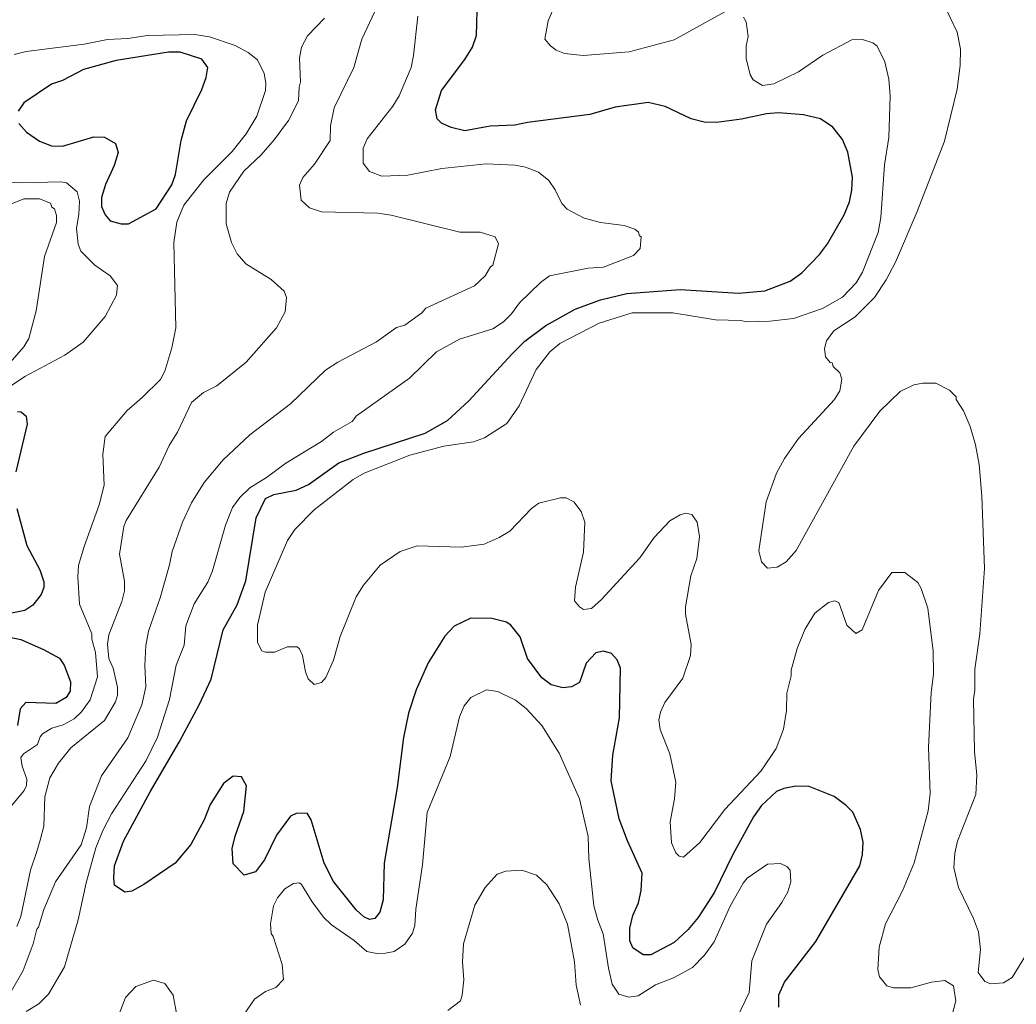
# Model space of a CAD drawing. Extents: x 598.3 to 623.2, y 6902.2 to 6930.1.
# Drawn here: x 618.452 to 620.152, y 6919.029 to 6920.708 of the extents above; entities that cross this region are included whole.
import ezdxf

# ---------------------------------------------------------------- set-up
doc = ezdxf.new("R2010")
doc.units = 0
doc.header["$LTSCALE"] = 0.032
doc.layers.add('1', color=7, linetype='Continuous', lineweight=25)
doc.layers.add('2', color=7, linetype='Continuous', lineweight=13)

msp = doc.modelspace()

# ---------------------------------------------------------------- linework, layer by layer
at = {"layer": '1'}
for points in [[(618.8695, 6919.275), (618.854, 6919.2547), (618.8346, 6919.249), (618.8159, 6919.2683), (618.8144, 6919.2944), (618.8191, 6919.3152), (618.8338, 6919.3576), (618.8385, 6919.4012), (618.8299, 6919.4164), (618.8157, 6919.4178), (618.7996, 6919.4054), (618.7766, 6919.3693), (618.7662, 6919.3436), (618.7435, 6919.3013), (618.7169, 6919.2697), (618.6632, 6919.2328), (618.643, 6919.2215), (618.6311, 6919.2198), (618.6135, 6919.2317), (618.612, 6919.2439), (618.6136, 6919.265), (618.6288, 6919.3069), (618.6742, 6919.3913), (618.7238, 6919.4758), (618.7581, 6919.5395), (618.7782, 6919.5831), (618.7987, 6919.6674), (618.8224, 6919.7102), (618.8374, 6919.7509), (618.855, 6919.8583), (618.8712, 6919.8916), (618.885, 6919.8981), (618.9235, 6919.9056), (618.9445, 6919.9154), (618.9959, 6919.9523), (619.0385, 6919.9687), (619.1432, 6920.0027), (619.1814, 6920.0243), (619.218, 6920.0581), (619.2916, 6920.1382), (619.3137, 6920.1594), (619.3491, 6920.1866), (619.3992, 6920.214), (619.4428, 6920.23), (619.4875, 6920.2412), (619.5785, 6920.2478), (619.6781, 6920.2413), (619.7228, 6920.2454), (619.766, 6920.2622), (619.7859, 6920.2762), (619.8162, 6920.3074), (619.8298, 6920.3256), (619.8582, 6920.3749), (619.8675, 6920.397), (619.8715, 6920.4174), (619.8723, 6920.4391), (619.8643, 6920.4822), (619.8553, 6920.5035), (619.8389, 6920.5248), (619.8179, 6920.5387), (619.7889, 6920.5456), (619.7465, 6920.5488), (619.7258, 6920.5472), (619.683, 6920.5382), (619.6403, 6920.5327), (619.6192, 6920.5334), (619.5973, 6920.5386), (619.5528, 6920.5601), (619.5239, 6920.5666), (619.4674, 6920.5587), (619.4243, 6920.5464), (619.3178, 6920.5326), (619.2964, 6920.5278), (619.2544, 6920.5262), (619.2112, 6920.5182), (619.1876, 6920.524), (619.1715, 6920.5317), (619.1639, 6920.5387), (619.1609, 6920.5544), (619.1711, 6920.5871), (619.2111, 6920.6398), (619.224, 6920.6609), (619.231, 6920.6809), (619.2329, 6920.745)], [(618.4503, 6920.5308), (618.4632, 6920.5162), (618.4852, 6920.5009), (618.506, 6920.4925), (618.5245, 6920.4923), (618.5779, 6920.5084), (618.5964, 6920.5073), (618.6151, 6920.4969), (618.6197, 6920.4812), (618.6129, 6920.4592), (618.5979, 6920.4267), (618.5915, 6920.4044), (618.5912, 6920.3896), (618.5972, 6920.3751), (618.606, 6920.3649), (618.6247, 6920.3595), (618.6375, 6920.3597), (618.6846, 6920.3852), (618.711, 6920.4265), (618.7172, 6920.4439), (618.7271, 6920.5016), (618.7365, 6920.5356), (618.7624, 6920.5891), (618.7698, 6920.6091), (618.7729, 6920.6266), (618.7626, 6920.6406), (618.7252, 6920.6524), (618.7055, 6920.6524), (618.6165, 6920.6382), (618.5608, 6920.6228), (618.5248, 6920.6041), (618.5061, 6920.5978), (618.4587, 6920.5663), (618.4488, 6920.5517)], [(618.4481, 6920.0395), (618.4541, 6920.039), (618.4628, 6920.0316), (618.4646, 6920.0181), (618.4451, 6919.9366)], [(618.4468, 6919.874), (618.4636, 6919.8114), (618.4859, 6919.7694), (618.4929, 6919.7491), (618.4929, 6919.7394), (618.4885, 6919.7274), (618.4743, 6919.7097), (618.4603, 6919.7005), (618.432, 6919.6946)], [(619.747, 6919.0236), (619.7469, 6919.0448), (619.7567, 6919.0662), (619.8102, 6919.1358), (619.8848, 6919.2648), (619.8893, 6919.2844), (619.8909, 6919.3052), (619.8859, 6919.3268), (619.8731, 6919.3565), (619.8616, 6919.368), (619.841, 6919.383), (619.7986, 6919.4002), (619.7757, 6919.401), (619.7552, 6919.397), (619.743, 6919.3917), (619.7174, 6919.3676), (619.7033, 6919.3487), (619.6682, 6919.2842), (619.6369, 6919.22), (619.6089, 6919.1767), (619.592, 6919.1563), (619.5681, 6919.1343), (619.5283, 6919.1129), (619.5151, 6919.113), (619.4976, 6919.125), (619.4927, 6919.1372), (619.4927, 6919.1585), (619.4978, 6919.1799), (619.5076, 6919.2016), (619.5122, 6919.2227), (619.5137, 6919.2521), (619.4885, 6919.3074), (619.4746, 6919.345), (619.4606, 6919.4098), (619.4634, 6919.4537), (619.4748, 6919.5173), (619.4769, 6919.6017), (619.4712, 6919.6161), (619.4616, 6919.627), (619.4479, 6919.6312), (619.4345, 6919.6283), (619.4182, 6919.6106), (619.4069, 6919.5777), (619.3928, 6919.5701), (619.3785, 6919.5686), (619.3586, 6919.5734), (619.3424, 6919.5854), (619.318, 6919.6185), (619.3056, 6919.6552), (619.2895, 6919.6754), (619.2822, 6919.6803), (619.2571, 6919.6868), (619.2216, 6919.6875), (619.1929, 6919.6736), (619.1772, 6919.6563), (619.1483, 6919.6108), (619.1282, 6919.5653), (619.1152, 6919.525), (619.1065, 6919.4836), (619.0954, 6919.3985), (619.0733, 6919.2696), (619.0717, 6919.2068), (619.0661, 6919.186), (619.0574, 6919.175), (619.0482, 6919.1734), (619.0388, 6919.1781), (619.0258, 6919.1896), (618.9871, 6919.2382), (618.971, 6919.2692), (618.9489, 6919.3436), (618.9419, 6919.3547), (618.9231, 6919.354), (618.9134, 6919.3495), (618.8898, 6919.3171), (618.8695, 6919.275)], [(618.432, 6919.6554), (618.4536, 6919.651), (618.4924, 6919.634), (618.5194, 6919.6189), (618.5276, 6919.6069), (618.5386, 6919.5787), (618.538, 6919.5627), (618.5307, 6919.5522), (618.5132, 6919.5419), (618.4622, 6919.5434), (618.4525, 6919.5329), (618.4481, 6919.5043)]]:
    msp.add_lwpolyline(points, dxfattribs=at)
at = {"layer": '2'}
for points in [[(618.4371, 6919.0504), (618.4577, 6919.0863), (618.4747, 6919.1316), (618.4807, 6919.1568), (618.484, 6919.1601), (618.4931, 6919.1905), (618.513, 6919.2373), (618.5567, 6919.3005), (618.5655, 6919.3298), (618.5708, 6919.366), (618.5915, 6919.4186), (618.6361, 6919.4834), (618.6603, 6919.5396), (618.6669, 6919.5704), (618.6654, 6919.6067), (618.6671, 6919.6407), (618.6712, 6919.6653), (618.6914, 6919.7222), (618.7074, 6919.778), (618.7116, 6919.801), (618.7292, 6919.8509), (618.7449, 6919.8841), (618.7666, 6919.9189), (618.799, 6919.9572), (618.8442, 6920), (618.9136, 6920.053), (618.9733, 6920.1103), (618.9946, 6920.1241), (619.0602, 6920.1585), (619.0945, 6920.1829), (619.1086, 6920.187), (619.1375, 6920.2082), (619.1445, 6920.2159), (619.2277, 6920.2541), (619.2457, 6920.2711), (619.2547, 6920.2866), (619.2589, 6920.2895), (619.2683, 6920.3259), (619.263, 6920.3378), (619.2371, 6920.3456), (619.2026, 6920.3457), (619.0853, 6920.3747), (619.0626, 6920.378), (618.9663, 6920.3805), (618.946, 6920.3868), (618.932, 6920.4), (618.9293, 6920.4258), (618.9348, 6920.4385), (618.9545, 6920.4617), (618.9811, 6920.5016), (618.9819, 6920.5268), (618.988, 6920.5576), (619.0215, 6920.6266), (619.0352, 6920.6749), (619.0578, 6920.7216)], [(619.6545, 6920.7212), (619.5685, 6920.6734), (619.4916, 6920.6533), (619.4127, 6920.6469), (619.3812, 6920.6502), (619.367, 6920.6559), (619.3573, 6920.6631), (619.3478, 6920.6746), (619.353, 6920.706), (619.3661, 6920.7362)], [(620.0269, 6920.7367), (620.0512, 6920.6865), (620.0568, 6920.6579), (620.0562, 6920.6297), (620.0513, 6920.5896), (620.0295, 6920.5009), (619.9826, 6920.3806), (619.9457, 6920.2942), (619.9299, 6920.2642), (619.9099, 6920.2344), (619.8768, 6920.2012), (619.8409, 6920.1775), (619.828, 6920.1604), (619.8246, 6920.1473), (619.8262, 6920.1331), (619.8342, 6920.1232), (619.8377, 6920.1226), (619.8395, 6920.1164), (619.8506, 6920.1054), (619.8544, 6920.0949), (619.851, 6920.0752), (619.8415, 6920.0599), (619.7802, 6919.9935), (619.7567, 6919.9594), (619.7431, 6919.9345), (619.725, 6919.8854), (619.7129, 6919.8018), (619.7175, 6919.7834), (619.7275, 6919.7727), (619.7442, 6919.7742), (619.7594, 6919.7831), (619.7765, 6919.8027), (619.8746, 6919.9804), (619.9191, 6920.0403), (619.954, 6920.0737), (619.977, 6920.0851), (619.9927, 6920.0882), (620.0145, 6920.0883), (620.0382, 6920.0761), (620.0494, 6920.0648), (620.0496, 6920.0602), (620.0616, 6920.0408), (620.0731, 6920.0144), (620.0826, 6919.9828), (620.0885, 6919.9496), (620.0933, 6919.8954), (620.0974, 6919.7717), (620.09, 6919.6603), (620.0812, 6919.6004), (620.0811, 6919.5645), (620.0788, 6919.5492), (620.0804, 6919.46), (620.0844, 6919.4194), (620.0828, 6919.3867), (620.0517, 6919.3067), (620.0472, 6919.2867), (620.0456, 6919.2613), (620.0535, 6919.2281), (620.0791, 6919.1752), (620.0875, 6919.1523), (620.0909, 6919.122)], [(618.4466, 6919.1612), (618.4534, 6919.1782), (618.4703, 6919.2572), (618.4807, 6919.2894), (618.4865, 6919.3085), (618.4929, 6919.3328), (618.4944, 6919.3823), (618.5032, 6919.4151), (618.5179, 6919.4397), (618.539, 6919.4663), (618.5964, 6919.5126), (618.6149, 6919.5446), (618.6184, 6919.5559), (618.6184, 6919.5697), (618.6111, 6919.6018), (618.6038, 6919.6182), (618.6015, 6919.6428), (618.6039, 6919.6587), (618.6258, 6919.7154), (618.6305, 6919.7341), (618.6306, 6919.7505), (618.6217, 6919.7963), (618.6295, 6919.8437), (618.6334, 6919.8536), (618.6895, 6919.9448), (618.7064, 6919.9819), (618.7209, 6920.0042), (618.7446, 6920.0548), (618.7655, 6920.0719), (618.7878, 6920.0836), (618.838, 6920.124), (618.89, 6920.1825), (618.9046, 6920.2097), (618.9066, 6920.2344), (618.9029, 6920.245), (618.8807, 6920.2647), (618.8375, 6920.2916), (618.8229, 6920.3084), (618.813, 6920.3279), (618.8037, 6920.3598), (618.8041, 6920.3947), (618.8094, 6920.4135), (618.8339, 6920.4495), (618.8636, 6920.4776), (618.8859, 6920.5032), (618.91, 6920.5361), (618.9276, 6920.5694), (618.9285, 6920.5928), (618.931, 6920.6022), (618.9292, 6920.6424), (618.9325, 6920.6609), (618.9427, 6920.6804), (618.9717, 6920.7104)], [(619.444, 6919.719), (619.427, 6919.7038), (619.4137, 6919.7022), (619.4069, 6919.7063), (619.398, 6919.717), (619.4001, 6919.7401), (619.4134, 6919.7999), (619.4157, 6919.8509), (619.4098, 6919.8693), (619.3971, 6919.8858), (619.3842, 6919.8923), (619.3743, 6919.8923), (619.3372, 6919.8834), (619.3251, 6919.8745), (619.288, 6919.8359), (619.2698, 6919.8246), (619.2442, 6919.8134), (619.2051, 6919.8082), (619.1295, 6919.8105), (619.1007, 6919.8007), (619.0669, 6919.7774), (619.0384, 6919.7435), (619.0258, 6919.7238), (618.9984, 6919.6562), (618.9871, 6919.6156), (618.9741, 6919.5863), (618.9667, 6919.5775), (618.9538, 6919.5744), (618.9439, 6919.584), (618.9391, 6919.5959), (618.9339, 6919.6234), (618.9293, 6919.6348), (618.9248, 6919.6386), (618.908, 6919.6381), (618.8871, 6919.6293), (618.871, 6919.6293), (618.8646, 6919.6318), (618.8572, 6919.6458), (618.8573, 6919.6752), (618.8705, 6919.7314), (618.9088, 6919.8197), (618.9213, 6919.8385), (618.9543, 6919.872), (619.0205, 6919.9238), (619.0396, 6919.9345), (619.117, 6919.9652), (619.1751, 6919.9806), (619.2261, 6919.988), (619.2447, 6919.995), (619.2827, 6920.0193), (619.3037, 6920.0495), (619.333, 6920.1115), (619.3562, 6920.1412), (619.3731, 6920.1556), (619.4402, 6920.1906), (619.4963, 6920.2081), (619.5661, 6920.208), (619.6387, 6920.1963), (619.6821, 6920.1951), (619.6916, 6920.1927), (619.7312, 6920.1936), (619.7717, 6920.1985), (619.8212, 6920.2152), (619.8553, 6920.2348), (619.8787, 6920.2591), (619.8896, 6920.2775), (619.9161, 6920.3452), (619.9208, 6920.3706), (619.9272, 6920.4605), (619.9346, 6920.5068), (619.937, 6920.5783), (619.9347, 6920.6066), (619.9275, 6920.6358), (619.9145, 6920.6628), (619.9073, 6920.6685), (619.8893, 6920.6743), (619.8712, 6920.6736), (619.8219, 6920.6475), (619.7806, 6920.6191), (619.738, 6920.5986), (619.7189, 6920.5959), (619.7031, 6920.6056), (619.6978, 6920.6139), (619.691, 6920.6419), (619.6913, 6920.6634), (619.6943, 6920.679), (619.691, 6920.7045), (619.6867, 6920.7124)], [(619.1308, 6920.7138), (619.1236, 6920.6466), (619.1194, 6920.6266), (619.0992, 6920.578), (619.0884, 6920.5602), (619.0447, 6920.5047), (619.0377, 6920.4887), (619.0378, 6920.4633), (619.0486, 6920.4489), (619.0696, 6920.4413), (619.1141, 6920.4429), (619.1719, 6920.4541), (619.2476, 6920.4621), (619.2965, 6920.4599), (619.3144, 6920.4566)], [(618.4422, 6920.6485), (618.4625, 6920.6534), (618.5615, 6920.6662), (618.6016, 6920.6743), (618.636, 6920.6759), (618.6696, 6920.6808), (618.7507, 6920.6825), (618.7757, 6920.6784), (618.8194, 6920.6637), (618.8416, 6920.6518), (618.8574, 6920.6392), (618.8689, 6920.6159), (618.8718, 6920.5997), (618.8708, 6920.5871), (618.856, 6920.5434), (618.8379, 6920.5135), (618.8142, 6920.4834), (618.766, 6920.435), (618.7316, 6920.3916), (618.7196, 6920.3627), (618.7147, 6920.3278), (618.7179, 6920.1824), (618.7114, 6920.1484), (618.6992, 6920.1084), (618.6917, 6920.0944), (618.6608, 6920.0634), (618.6348, 6920.0415), (618.5972, 6919.997), (618.5934, 6919.967), (618.5957, 6919.9143), (618.5873, 6919.8808), (618.5614, 6919.8096), (618.5521, 6919.7769), (618.5506, 6919.7576), (618.5537, 6919.7111), (618.5747, 6919.6608), (618.5748, 6919.6513)], [(619.3144, 6920.4566), (619.3369, 6920.4478), (619.3544, 6920.4337), (619.3654, 6920.418), (619.3768, 6920.3944), (619.3859, 6920.3848), (619.4148, 6920.3695), (619.4426, 6920.3619), (619.4832, 6920.357), (619.5009, 6920.3504), (619.5072, 6920.3456), (619.509, 6920.3393), (619.512, 6920.3374), (619.5103, 6920.3175), (619.4988, 6920.3059), (619.4476, 6920.2858), (619.4217, 6920.2842), (619.3554, 6920.2709), (619.3404, 6920.2598), (619.3042, 6920.2253), (619.2907, 6920.2061), (619.2771, 6920.1925), (619.2586, 6920.1809), (619.2022, 6920.1631), (619.1628, 6920.1413), (619.1166, 6920.0968), (619.0264, 6920.0324), (619.0189, 6920.0225), (618.9869, 6920.0042), (618.9663, 6919.9885), (618.9058, 6919.9514), (618.873, 6919.927), (618.8442, 6919.9093), (618.8274, 6919.8933), (618.8147, 6919.8759), (618.8028, 6919.8457), (618.7807, 6919.7678), (618.7729, 6919.7489), (618.7494, 6919.7116), (618.7349, 6919.6744), (618.7323, 6919.6413), (618.7188, 6919.6069), (618.7075, 6919.5486), (618.6868, 6919.4845), (618.6676, 6919.4445), (618.6085, 6919.3538), (618.5934, 6919.3252), (618.5818, 6919.2956), (618.5649, 6919.2359), (618.5513, 6919.173), (618.5281, 6919.0927), (618.5009, 6919.0461), (618.4842, 6919.0296), (618.4627, 6919.0162)], [(618.409, 6920.0653), (618.4603, 6920.0996), (618.5289, 6920.1357), (618.5598, 6920.1582), (618.5975, 6920.2019), (618.6167, 6920.2381), (618.6184, 6920.2547), (618.6059, 6920.2708), (618.5801, 6920.2892), (618.5559, 6920.3129), (618.5517, 6920.3253), (618.5488, 6920.3521), (618.5528, 6920.3754), (618.5536, 6920.3986), (618.5496, 6920.4143), (618.5315, 6920.4297), (618.5219, 6920.4314), (618.4548, 6920.4299), (618.4208, 6920.4316)], [(618.4174, 6920.3861), (618.4589, 6920.4023), (618.4856, 6920.4023), (618.504, 6920.395), (618.5066, 6920.3882), (618.5108, 6920.3856), (618.5147, 6920.374), (618.5146, 6920.3621), (618.494, 6920.3038), (618.4798, 6920.2116), (618.467, 6920.1644), (618.4589, 6920.1499), (618.4313, 6920.119)], [(620.0386, 6918.9955), (620.0487, 6919.0349), (620.0448, 6919.06), (620.0301, 6919.0691), (620.0073, 6919.0667), (619.9722, 6919.057), (619.9427, 6919.057), (619.9312, 6919.0605), (619.9183, 6919.0753), (619.9159, 6919.0879), (619.9177, 6919.1264), (619.9288, 6919.166), (619.9579, 6919.2224), (619.9776, 6919.2702), (620.0018, 6919.3589), (620.0051, 6919.3883), (620.0019, 6919.4668), (620.0067, 6919.5606), (620.0107, 6919.5915), (620.0099, 6919.6312), (620.0009, 6919.7043), (619.9896, 6919.738), (619.984, 6919.7482), (619.962, 6919.7652), (619.9397, 6919.7651), (619.9167, 6919.7343), (619.8889, 6919.6672), (619.8784, 6919.6611), (619.863, 6919.6754), (619.8492, 6919.7141), (619.842, 6919.7166), (619.8315, 6919.7137), (619.8085, 6919.6959), (619.7912, 6919.668), (619.778, 6919.6355), (619.768, 6919.5988), (619.7679, 6919.5888), (619.7606, 6919.5595), (619.7598, 6919.53), (619.7549, 6919.4979), (619.7424, 6919.465), (619.7169, 6919.4269), (619.6549, 6919.361), (619.6122, 6919.3044), (619.5841, 6919.2797), (619.5769, 6919.2813), (619.5709, 6919.2871), (619.5638, 6919.3042), (619.5615, 6919.3401), (619.5688, 6919.3789), (619.5711, 6919.4075), (619.5607, 6919.4558), (619.5444, 6919.4973), (619.542, 6919.5137), (619.5448, 6919.5267), (619.5524, 6919.5433), (619.583, 6919.5848), (619.5963, 6919.6234), (619.597, 6919.6422), (619.5874, 6919.6938), (619.5874, 6919.7063), (619.5968, 6919.7595), (619.6067, 6919.7891), (619.6116, 6919.8268), (619.6077, 6919.8509), (619.5985, 6919.864), (619.588, 6919.8665), (619.5786, 6919.8636), (619.5611, 6919.8531), (619.5341, 6919.8246), (619.5094, 6919.7902), (619.444, 6919.719)], [(618.5748, 6919.6513), (618.5812, 6919.6288), (618.5844, 6919.587), (618.5721, 6919.5482), (618.557, 6919.5275), (618.5445, 6919.5158), (618.5259, 6919.5053), (618.5067, 6919.4997), (618.4904, 6919.4898), (618.4864, 6919.485), (618.4821, 6919.4719), (618.4582, 6919.4559), (618.4534, 6919.4495), (618.4558, 6919.4348), (618.4637, 6919.4126), (618.463, 6919.4017), (618.4591, 6919.3934), (618.4314, 6919.3597)], [(618.9507, 6919.2032), (618.9701, 6919.1771), (618.9834, 6919.1645), (619.0221, 6919.1373), (619.0439, 6919.1187), (619.0607, 6919.1156), (619.076, 6919.1157), (619.0904, 6919.119), (619.109, 6919.1315), (619.1219, 6919.15), (619.1259, 6919.163), (619.1276, 6919.1911), (619.1389, 6919.2664), (619.147, 6919.3557), (619.1858, 6919.4512), (619.2019, 6919.519), (619.21, 6919.5376), (619.2212, 6919.5518), (619.2478, 6919.5652), (619.2674, 6919.5622), (619.2975, 6919.5475), (619.316, 6919.5331), (619.3422, 6919.5044), (619.3723, 6919.4572), (619.4066, 6919.3789), (619.4215, 6919.3147), (619.4226, 6919.2774), (619.4312, 6919.1968), (619.4378, 6919.1722), (619.4472, 6919.149), (619.4562, 6919.0905), (619.4627, 6919.0629), (619.474, 6919.0459), (619.4911, 6919.0408), (619.507, 6919.0433), (619.5362, 6919.0617), (619.567, 6919.0738), (619.5993, 6919.0917), (619.6198, 6919.1124), (619.6366, 6919.1354), (619.6637, 6919.196), (619.6857, 6919.2355), (619.6926, 6919.2438), (619.7272, 6919.2675), (619.7499, 6919.269), (619.7603, 6919.2636), (619.7661, 6919.2577), (619.767, 6919.2375), (619.762, 6919.2208), (619.7519, 6919.2021), (619.726, 6919.1652), (619.7008, 6919.1031), (619.696, 6919.0487), (619.6758, 6919.006)], [(619.4083, 6919.0276), (619.4011, 6919.0611), (619.398, 6919.101), (619.3865, 6919.1656), (619.3721, 6919.2003), (619.3512, 6919.2324), (619.3332, 6919.2488), (619.3082, 6919.2576), (619.2809, 6919.256), (619.2663, 6919.2507), (619.2457, 6919.2278), (619.2282, 6919.1976), (619.2088, 6919.1316), (619.2069, 6919.1005), (619.2094, 6919.0707), (619.2068, 6919.0443), (619.2037, 6919.0346), (619.1819, 6919.0183)], [(618.8335, 6919.0103), (618.8523, 6919.0375), (618.8708, 6919.0504), (618.8889, 6919.0571), (618.9017, 6919.071), (618.8994, 6919.0964), (618.8843, 6919.1443), (618.8807, 6919.1493), (618.8794, 6919.1659), (618.8849, 6919.1964), (618.8917, 6919.2103), (618.9039, 6919.2259), (618.919, 6919.2348), (618.9291, 6919.2357), (618.9325, 6919.2333), (618.9507, 6919.2032)], [(620.0909, 6919.122), (620.0869, 6919.0828), (620.0985, 6919.0675), (620.1082, 6919.0635), (620.1303, 6919.0651), (620.1447, 6919.0745), (620.1744, 6919.123)], [(618.5986, 6918.9533), (618.632, 6919.0405), (618.65, 6919.0588), (618.6801, 6919.07), (618.6993, 6919.0641), (618.7133, 6919.0443), (618.7197, 6919.0102)]]:
    msp.add_lwpolyline(points, dxfattribs=at)

doc.saveas('drawing.dxf')
